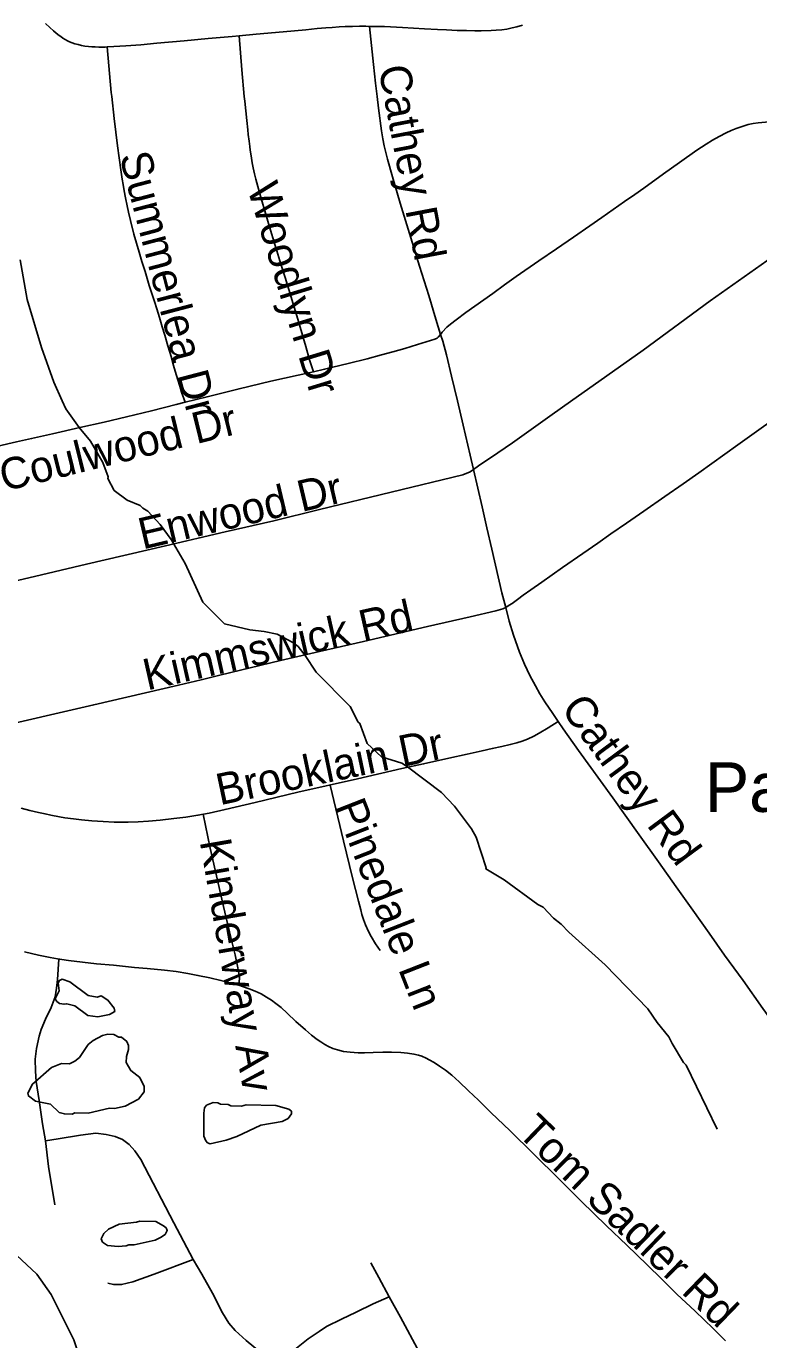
# Model space of a CAD drawing. Extents: x 1383679 to 1536984, y 460658 to 651027.
# Drawn here: x 1417337 to 1419556, y 565301 to 569279 of the extents above; entities that cross this region are included whole.
import ezdxf

# ---------------------------------------------------------------- set-up
doc = ezdxf.new("R2010")
doc.units = 0
for name, color, linetype in [('Exist Cultural Educational Facility High Label', 7, 'Continuous'), ('Exist Hydrographic Misc Water Feature', 7, 'Continuous'), ('Exist Road Non-System Type 51', 7, 'Continuous'), ('Exist Road Non-System Type 51 Label', 7, 'Continuous')]:
    doc.layers.add(name, color=color, linetype=linetype)

msp = doc.modelspace()

# ---------------------------------------------------------------- linework, layer by layer
at = {"layer": 'Exist Hydrographic Misc Water Feature'}
for points in [[(1417318.7, 568571.3), (1417340, 568450.9), (1417382.6, 568305.9), (1417420.3, 568201.1), (1417445.1, 568144.5), (1417456.5, 568120.3), (1417497.2, 568063.3), (1417531.9, 568022.5), (1417568.8, 567957.7), (1417584.6, 567914.4), (1417583.7, 567909.3), (1417602.9, 567872.9), (1417642.2, 567844), (1417681.9, 567827.1), (1417689.7, 567818.9), (1417705.5, 567810.5), (1417742.6, 567769.7), (1417775.6, 567724.9), (1417818, 567651.9), (1417871.3, 567534.7), (1417937.8, 567469.2), (1418013.8, 567451.4), (1418057.4, 567446.4), (1418097.1, 567437.5), (1418144.5, 567412.4), (1418160.3, 567400), (1418181.7, 567373.5), (1418214.5, 567322.8), (1418318.2, 567218.4), (1418342.1, 567171.5), (1418347, 567167.7), (1418369.7, 567107.2), (1418412.7, 567066.2), (1418474.3, 567046.8), (1418492.1, 567036.4), (1418594.3, 566958), (1418633.5, 566917.1), (1418685.9, 566847.9), (1418699.3, 566823.6), (1418730.3, 566730.5), (1418729.1, 566726.9), (1418784.8, 566693.6), (1418886.7, 566619.3), (1418902.5, 566610.9), (1418933.8, 566578.2), (1418957.3, 566559.6), (1418980.8, 566535.1), (1419090.6, 566436.5), (1419219.6, 566303.6), (1419247.8, 566262.2), (1419283.7, 566218.1), (1419293.2, 566197.9), (1419328, 566141.1), (1419335.8, 566132.9), (1419429.4, 565938.8)], [(1417553.2, 566279), (1417588.9, 566285.9), (1417605.2, 566295.5), (1417603.4, 566305.6), (1417584, 566330), (1417564.2, 566342.5), (1417552.1, 566338.8), (1417524.2, 566343.4), (1417469.2, 566384.7), (1417445.4, 566393.3), (1417437.3, 566389.4), (1417433.1, 566381.5), (1417436.6, 566357.5), (1417424.1, 566333.8), (1417429.8, 566325.7), (1417437.7, 566319.5), (1417451.6, 566317.1), (1417459.6, 566318.9), (1417483.5, 566312.4), (1417522.9, 566283.5), (1417553.2, 566279)], [(1417568, 566222.3), (1417583.6, 566226.1), (1417601.6, 566225.6), (1417617.4, 566217.3), (1417625.4, 566217.1), (1417641.1, 566204.7), (1417646.9, 566192.6), (1417646.5, 566180.6), (1417640.1, 566158.8), (1417639.7, 566140.8), (1417653.1, 566116.5), (1417680.7, 566095.8), (1417694, 566067.6), (1417693.7, 566051.6), (1417677.2, 566030), (1417636.7, 566008.9), (1417604.5, 566001.7), (1417588.5, 566002), (1417524.2, 565987.6), (1417484.2, 565988.5), (1417476.1, 565984.7), (1417452.2, 565985.3), (1417436.3, 565989.6), (1417410.7, 566014.2), (1417365, 566023.3), (1417343.4, 566039.8), (1417341.5, 566047.9), (1417356.2, 566075.5), (1417413.3, 566126.1), (1417443.5, 566137.4), (1417467.5, 566136.9), (1417483.7, 566144.4), (1417498, 566156.1), (1417524.8, 566195.5), (1417539.2, 566207.1), (1417568, 566222.3)], [(1417903.1, 566019.8), (1417916.9, 566018.3), (1417924.9, 566014.1), (1417948.9, 566013.6), (1417956.8, 566009.4), (1417988.8, 566008.6), (1418002.8, 566012.3), (1418092.8, 566010.2), (1418132.5, 565999.3), (1418140.4, 565993.1), (1418140.2, 565985.1), (1418130, 565971.3), (1418111.7, 565961.8), (1418047.4, 565951.3), (1417974.6, 565917), (1417942.4, 565905.8), (1417894.1, 565894.9), (1417886.1, 565897.1), (1417880.3, 565903.3), (1417874.7, 565917.3), (1417874.3, 565987.3), (1417876.6, 566003.3), (1417882.8, 566011.1), (1417903.1, 566019.8)], [(1417671.2, 565656.9), (1417680.8, 565660), (1417728.8, 565658.9), (1417752.5, 565646.4), (1417760.3, 565640.2), (1417764.1, 565632.1), (1417757.9, 565620.2), (1417743.6, 565610.6), (1417727.5, 565603), (1417663.2, 565588.5), (1417647.2, 565588.9), (1417639.1, 565585.1), (1417615.1, 565583.6), (1417583.1, 565586.3), (1417567.3, 565596.7), (1417563.6, 565606.8), (1417571.9, 565622.6), (1417586.3, 565636.3), (1417618.6, 565651.5), (1417671.2, 565656.9)], [(1417277, 565585.6), (1417369.1, 565499.4), (1417411.8, 565438.5), (1417480.7, 565300.9), (1417510.6, 565212.2), (1417552.6, 565123.3), (1417568.1, 565098.9), (1417612.8, 565041.9), (1417644.1, 565009.2), (1417712.7, 564947.6), (1417726.3, 564931.3), (1417741.7, 564902.9), (1417752.8, 564862.7), (1417771.6, 564754.6)]]:
    msp.add_lwpolyline(points, dxfattribs=at)
at = {"layer": 'Exist Road Non-System Type 51'}
for points in [[(1417395.3, 569287.2), (1417407.8, 569275.3), (1417419.4, 569265.1), (1417427.8, 569257.6), (1417436.1, 569251.2), (1417441.5, 569247.4), (1417447.7, 569243.1), (1417454.8, 569238.9), (1417461.8, 569235), (1417468, 569232), (1417475.9, 569229), (1417484.2, 569225.7), (1417493.8, 569223), (1417504.1, 569220.5), (1417514.4, 569218.8), (1417525, 569217.5), (1417535.7, 569216.6), (1417545.1, 569216.2), (1417556.2, 569215.8), (1417575.8, 569215.6), (1417581.9, 569215.9)], [(1417581.9, 569215.9), (1417602.3, 569217), (1417638.3, 569219.2), (1417684, 569222.7), (1417732.2, 569227.4), (1417814.8, 569235), (1417887.5, 569241.5), (1417960.1, 569247.4), (1417982, 569249.6)], [(1417982, 569249.6), (1418032.8, 569254.8), (1418115.5, 569262.2), (1418183.3, 569268), (1418217.7, 569271.4), (1418244.3, 569273.6), (1418263.2, 569275), (1418284.4, 569276.5), (1418302.7, 569277.7), (1418325.2, 569278), (1418345.8, 569278.6), (1418365.4, 569278.6), (1418376.7, 569278.4)], [(1418206.7, 568232.4), (1418195.2, 568268.8), (1418183.4, 568309.4), (1418175.6, 568336.6), (1418162.1, 568381.8), (1418148, 568428.5), (1418132.2, 568481.9), (1418121, 568518.3), (1418105.2, 568568.6), (1418095.6, 568599.1), (1418091.1, 568615.1), (1418073.7, 568671.8), (1418061.2, 568713.1), (1418048.3, 568757.5), (1418037.9, 568793.8), (1418032.2, 568815.2), (1418028.3, 568831.6), (1418024.4, 568849.8), (1418021.5, 568865.6), (1418017.7, 568886.3), (1418015.2, 568903.3), (1418013.6, 568914.7), (1418011.9, 568930.7), (1418009.3, 568951.3), (1418008, 568965.3), (1418004.8, 568993.5), (1417998.8, 569051.5), (1417997.3, 569066), (1417989.7, 569146.6), (1417982, 569249.6)], [(1418376.7, 569278.4), (1418413.3, 569278), (1418422.4, 569277.8), (1418476.9, 569275.1), (1418510.1, 569273.3), (1418542.9, 569271.3), (1418582.6, 569269.1), (1418610, 569267.9), (1418641.8, 569266.3), (1418670.4, 569265.4), (1418695.3, 569265.1), (1418714.7, 569265.1), (1418745.5, 569266.3), (1418759.8, 569266.8), (1418776.9, 569268), (1418792.2, 569270.2), (1418808.2, 569273.7), (1418822.9, 569277.1), (1418839.6, 569281.5)], [(1418591.9, 568345.7), (1418577.9, 568391.4), (1418555.8, 568463.3), (1418528.3, 568552), (1418502, 568638.3), (1418469.9, 568743.3), (1418445.8, 568822.7), (1418430.9, 568876.3), (1418421.1, 568916.2), (1418416.9, 568937.8), (1418412.9, 568962.1), (1418403.5, 569030.3), (1418399.3, 569066), (1418394.6, 569106.4), (1418388.8, 569162.8), (1418376.7, 569278.4)], [(1417581.9, 569215.9), (1417594.4, 569077.8), (1417595.8, 569066), (1417603.5, 568999.3), (1417613.4, 568916.1), (1417623.2, 568843.8), (1417627.4, 568816.1), (1417630.1, 568799.4), (1417633.3, 568779.9), (1417637.1, 568758.7), (1417642, 568735.1), (1417646.1, 568716), (1417652.4, 568690), (1417663.1, 568649.4), (1417678.9, 568595), (1417687.4, 568566.4), (1417697, 568536.3), (1417709.5, 568493.5), (1417715.2, 568475.8), (1417725.2, 568444.9), (1417732.2, 568423.4), (1417740.4, 568397), (1417748.8, 568368.2), (1417756.7, 568342.8), (1417766.1, 568310.7), (1417775.7, 568278.2), (1417783.1, 568251.8), (1417791.1, 568223.8), (1417801.7, 568188.6), (1417807, 568170.4), (1417818.4, 568140.5)], [(1418591.9, 568345.7), (1418596.8, 568352.8), (1418610.4, 568367.6), (1418621.6, 568376.6), (1418638.6, 568389.9), (1418668.1, 568411.4), (1418749.7, 568469.8), (1418785.6, 568495.4), (1418820.9, 568520.8), (1418889.8, 568568), (1418942.9, 568604.9), (1418994.3, 568640.3), (1419043.8, 568674.3), (1419080.2, 568700), (1419149.4, 568748), (1419180, 568769.5), (1419207.1, 568787.9), (1419267.3, 568831.7), (1419315.8, 568866.1), (1419368, 568903.2), (1419382.3, 568912.4), (1419395.8, 568921.3), (1419415.9, 568933.5), (1419435.4, 568944.6), (1419457.3, 568956.1), (1419472.5, 568963.1), (1419487.5, 568969.3), (1419505.5, 568975.5), (1419524, 568980.8), (1419538.9, 568983.9), (1419553.8, 568986.7), (1419586.8, 568989.7)], [(1419895.2, 568784.3), (1419797.6, 568718.6), (1419648.4, 568616.6), (1419408.7, 568447), (1419205, 568298.2), (1418985.5, 568142), (1418929.9, 568102.7), (1418809.4, 568017.3), (1418765.1, 567987), (1418706.4, 567947.9), (1418691.6, 567936.3)], [(1418206.7, 568232.4), (1418240.4, 568240), (1418311.5, 568257.4), (1418369.5, 568271.9), (1418413.1, 568283.2), (1418447.1, 568292.5), (1418483.4, 568303), (1418522, 568314.5), (1418574.8, 568331.2), (1418581.3, 568334.6), (1418584.4, 568337.4), (1418591.4, 568345), (1418591.9, 568345.7)], [(1418691.6, 567936.3), (1418681.6, 567979.5), (1418660.1, 568071.1), (1418643.4, 568144.2), (1418624.8, 568219.2), (1418609.4, 568284.1), (1418598.3, 568324.7), (1418591.9, 568345.7)], [(1417818.4, 568140.5), (1417884.7, 568157), (1417981.4, 568180.8), (1418077.5, 568203.8), (1418160.2, 568222), (1418206.7, 568232.4)], [(1417198.1, 567995), (1417249.8, 568006.7), (1417306.8, 568019.9), (1417353, 568030.3), (1417416.4, 568044.6), (1417499.2, 568063.5), (1417573, 568080.2), (1417640.9, 568096), (1417716.3, 568114.4), (1417790.5, 568133.5), (1417818.4, 568140.5)], [(1419633.6, 568111.4), (1419569.8, 568066.8), (1419492, 568011.2), (1419373.8, 567926.7), (1419326.9, 567893.5), (1419271, 567854.6), (1419207.2, 567810.6), (1419155, 567774.2), (1419108, 567741.4), (1419067.9, 567713.4), (1419022.9, 567681.9), (1418961.2, 567640), (1418898.4, 567595.2), (1418864.9, 567571.7), (1418842.2, 567555.5), (1418824.8, 567542.8), (1418808.6, 567530.8), (1418799.4, 567525.3), (1418789.8, 567518.5), (1418789.1, 567518.2)], [(1418691.6, 567936.3), (1418691.4, 567936.1), (1418681, 567928.9), (1418659.6, 567920.8), (1418224.8, 567814.9), (1418087, 567781.5), (1417939.5, 567747.4), (1417758.8, 567705.4), (1417519.6, 567650), (1417344.4, 567608.6), (1417195.9, 567574.5), (1417154.9, 567565.3), (1417126.4, 567558.1)], [(1418789.1, 567518.2), (1418777.7, 567562.9), (1418747.3, 567694.9), (1418732, 567760.2), (1418717.8, 567823.2), (1418691.6, 567936.3)], [(1418789.1, 567518.2), (1418780.7, 567514.7), (1418758.7, 567508.2), (1418681.2, 567490), (1418552.3, 567460.9), (1418358.8, 567416), (1418225, 567385.2), (1418106.8, 567358.1), (1417923, 567313.5), (1417867.1, 567299.6), (1417797.9, 567283.2), (1417541.5, 567224.2), (1417221.8, 567150.3)], [(1418948.1, 567173.1), (1418931.5, 567197.3), (1418907.5, 567232.5), (1418892.5, 567257.6), (1418879, 567280.9), (1418861.9, 567312.7), (1418846.2, 567346.5), (1418831.3, 567383), (1418812.9, 567434.7), (1418799.8, 567476.7), (1418789.1, 567518.2)], [(1417321.6, 566911), (1417348.1, 566904.1), (1417373.5, 566898.2), (1417394, 566893.4), (1417411.6, 566889.5), (1417437.4, 566884.7), (1417453.6, 566881.9), (1417479.8, 566878.5), (1417504.4, 566875.7), (1417535.4, 566872.5), (1417569.9, 566870.2), (1417603.3, 566869), (1417645.6, 566869), (1417675.3, 566870), (1417707, 566871.5), (1417742.8, 566874.8), (1417783.8, 566880), (1417819.7, 566884), (1417856.9, 566889.6), (1417891, 566895.9), (1417938.9, 566907.3), (1418030, 566928), (1418159.5, 566959.2), (1418339.9, 566999.4), (1418474.4, 567030.7), (1418540.1, 567045), (1418616.5, 567062), (1418672.8, 567074.8), (1418717.3, 567084.9), (1418748.2, 567091.5), (1418777, 567097.7), (1418802.7, 567103.6), (1418822.5, 567108.8), (1418838.5, 567114), (1418854.6, 567119.8), (1418874.7, 567128.9), (1418890.9, 567137.9), (1418918, 567154.2), (1418948.1, 567173.1)], [(1419775.2, 566007.7), (1419774.6, 566008.5), (1419737.7, 566060.4), (1419700.9, 566113.2), (1419667.5, 566163.5), (1419615.6, 566238.7), (1419568.1, 566304.5), (1419508.3, 566388.8), (1419451.8, 566465.7), (1419405.5, 566532.1), (1419355.8, 566602.1), (1419305.7, 566672.4), (1419251.9, 566748.2), (1419193.3, 566830.1), (1419113.1, 566942.5), (1419009.8, 567085.9), (1418963.4, 567150.7), (1418948.1, 567173.1)], [(1418408.6, 566479.6), (1418395, 566500.5), (1418381.8, 566522.2), (1418373.7, 566537.3), (1418364.5, 566557.2), (1418358.5, 566573.7), (1418353.6, 566588.9), (1418349.8, 566603.4), (1418343, 566629.4), (1418325.5, 566700.1), (1418297.7, 566811.7), (1418257.7, 566980.6)], [(1417980.6, 566374.5), (1417982.2, 566383.6), (1417983, 566397.3), (1417981.2, 566411.5), (1417976.1, 566438), (1417969.6, 566466.5), (1417956.3, 566519.2), (1417934.4, 566613.5), (1417893.5, 566789.4), (1417873.1, 566892.5)], [(1417331.1, 566476.2), (1417373.7, 566466.2), (1417409.4, 566458.5), (1417431.5, 566454.3), (1417464.9, 566449.4), (1417507.6, 566444.2), (1417550, 566440), (1417601, 566435.1), (1417664.9, 566428.9), (1417703.4, 566425.4), (1417755.1, 566420.4), (1417791, 566416), (1417825.8, 566410.3), (1417857, 566404.3), (1417893.1, 566396.7), (1417926.3, 566389.2), (1417963, 566379.8), (1417980.6, 566374.5)], [(1417435.6, 566453.7), (1417431.1, 566391.8), (1417428.9, 566365.8), (1417424.4, 566339.6), (1417411.9, 566307.8), (1417394.9, 566271.6), (1417382.4, 566240.9), (1417375.6, 566220.5), (1417367.6, 566183.1), (1417364.2, 566151.2), (1417364.9, 566114.8), (1417366.5, 566083.2), (1417375.6, 566025.3), (1417385.8, 565955), (1417394.9, 565903.9)], [(1417980.6, 566374.5), (1417991.8, 566371.1), (1418012.4, 566364.1), (1418030.1, 566356.9), (1418048.2, 566348.5), (1418064.5, 566338.7), (1418079.4, 566329.2), (1418092.8, 566319.5), (1418109, 566306.9), (1418127.1, 566290.2), (1418153.7, 566265.4), (1418182.9, 566239.6), (1418200.9, 566223.7), (1418217.5, 566210.5), (1418228.7, 566203.2), (1418241.1, 566195.3), (1418252.3, 566189.4), (1418265.8, 566183.6), (1418280, 566178.7), (1418297.4, 566174.5), (1418317.8, 566171.6), (1418342.4, 566170.3), (1418360.9, 566170.3), (1418387.3, 566171.2), (1418416.7, 566172.1), (1418443.6, 566172.5), (1418471.9, 566171.3), (1418491.3, 566169.2), (1418511.1, 566166), (1418524.7, 566162.5), (1418534.8, 566159.5), (1418548.4, 566154), (1418557.4, 566149.1), (1418572.3, 566140.4), (1418588.3, 566129.9), (1418606.3, 566117.3), (1418625.4, 566102.1), (1418648.3, 566082.1), (1418676.4, 566054.9), (1418706.8, 566026.3), (1418744, 565989.6), (1418802.7, 565933.5), (1418873.1, 565864.6), (1418951.8, 565786.5), (1419018, 565720.8), (1419094.3, 565646.5), (1419156.4, 565587.3), (1419217.7, 565528.1), (1419262.4, 565484.8), (1419307.9, 565439.7), (1419362.7, 565387.6), (1419417.4, 565335.2), (1419454.8, 565298.3)], [(1417394.9, 565903.9), (1417433.4, 565909.6), (1417501.5, 565920.9), (1417548, 565926.6), (1417578.6, 565923.2), (1417605.9, 565916.4), (1417628.6, 565907.3), (1417649, 565892.6), (1417666, 565873.2), (1417684.1, 565847.2), (1417784, 565655.4), (1417841.9, 565544.2)], [(1417394.9, 565903.9), (1417403.9, 565825.7), (1417423.2, 565709.9)], [(1417841.9, 565544.2), (1417723.9, 565500), (1417659.8, 565476.1), (1417625.5, 565468.3), (1417601.4, 565468.2), (1417584.4, 565472.8)], [(1417841.9, 565544.2), (1417869.1, 565500), (1417900.9, 565442.1), (1417931.5, 565383.1), (1417950.9, 565351.3), (1417970.1, 565328.7), (1418003, 565299.2), (1418043.5, 565265.5), (1418105.2, 565224.7)], [(1418435.8, 565431.3), (1418404.4, 565489.4), (1418380.9, 565534.5)], [(1418435.8, 565431.3), (1418388.1, 565409.8), (1418335.9, 565384.3), (1418291.5, 565363.5), (1418246.5, 565341.2), (1418223.6, 565326.2), (1418191, 565304.1), (1418160.4, 565279.9), (1418126.4, 565250.6), (1418105.2, 565224.7)], [(1418570.2, 565147.4), (1418570.1, 565167.4), (1418562.8, 565187.9), (1418551.4, 565216), (1418527.9, 565262.3), (1418470.4, 565369.3), (1418435.8, 565431.3)]]:
    msp.add_lwpolyline(points, dxfattribs=at)

# ---------------------------------------------------------------- texts
at = {"layer": 'Exist Cultural Educational Facility High Label'}
msp.add_text('Paw Creek Elementary School', height=150, dxfattribs=at).set_placement((1419392.8, 566899.7))
at = {"layer": 'Exist Road Non-System Type 51 Label'}
for s, rotation, p in [('Brimwood Tr', 315.282, (1419458.2, 569621.2)), ('Cathey Rd', 280.7519, (1418403.1, 569152.9)), ('Summerlea Dr', 284.7179, (1417618.6, 568886.2)), ('Woodlyn Dr', 286.9666, (1418005.5, 568788.9)), ('Coulwood Dr', 13.8525, (1417269.2, 567869.6)), ('Enwood Dr', 13.2775, (1417689.3, 567693.8)), ('Kimmswick Rd', 12.7254, (1417702.8, 567267.1)), ('Cathey Rd', 306.4918, (1418953.6, 567211.6)), ('Brooklain Dr', 11.829, (1417923, 566919.5)), ('Pinedale Ln', 291.4018, (1418269.4, 566917.1)), ('Kinderway Av', 279.8662, (1417862, 566810.6)), ('Tom Sadler Rd', 316.0056, (1418820.4, 565924.8))]:
    msp.add_text(s, height=95, rotation=rotation, dxfattribs=at).set_placement(p)

doc.saveas('drawing.dxf')
